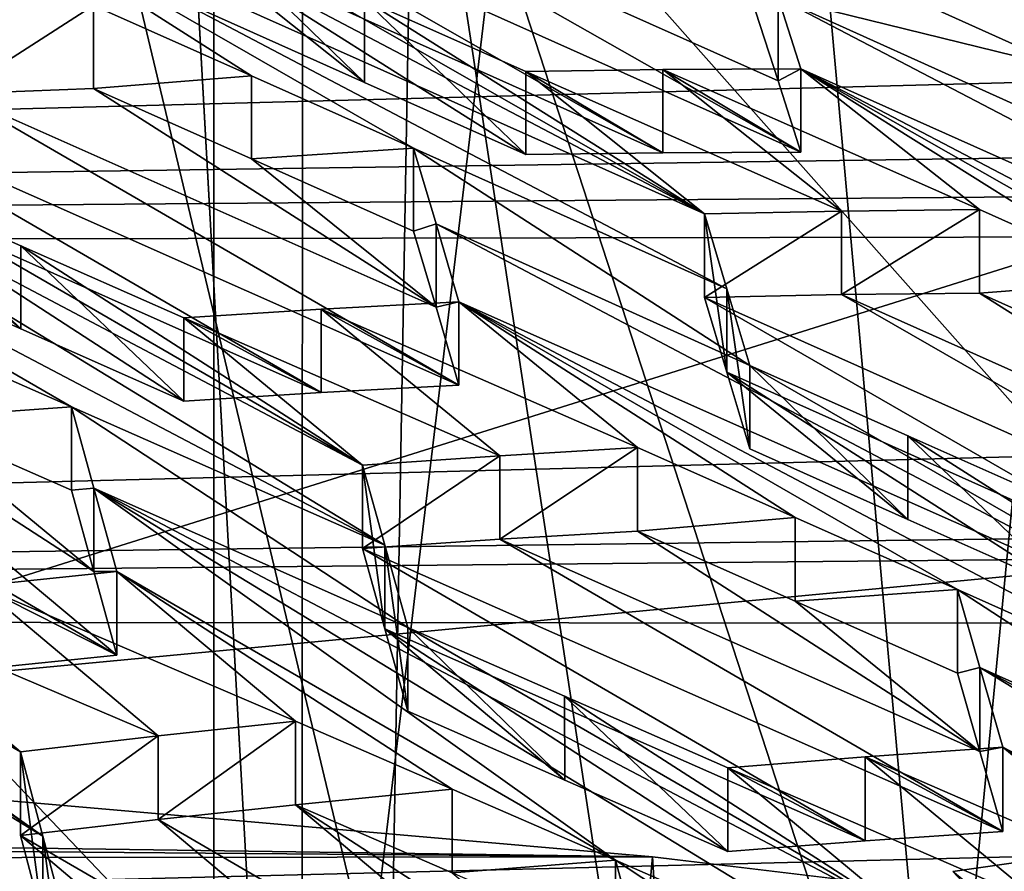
# Model space of a CAD drawing. Header units: metres. Extents: x -24 to 24, y -69 to 184.
# Tile 551 of 656: x 3.943 to 4.681, y 127.596 to 128.234. Entities that reach past the tile are written whole.
import ezdxf

# ---------------------------------------------------------------- set-up
doc = ezdxf.new("R2010")
doc.units = ezdxf.units.M
for name, color, linetype in [('1038', 7, 'CONTINUOUS'), ('1044', 7, 'CONTINUOUS'), ('1380', 7, 'CONTINUOUS'), ('1522', 7, 'CONTINUOUS'), ('1697', 7, 'CONTINUOUS'), ('1868', 7, 'CONTINUOUS'), ('1883', 7, 'CONTINUOUS'), ('1905', 7, 'CONTINUOUS'), ('2136', 7, 'CONTINUOUS'), ('2137', 7, 'CONTINUOUS'), ('2181', 7, 'CONTINUOUS'), ('2276', 7, 'CONTINUOUS'), ('2818', 7, 'CONTINUOUS'), ('3044', 7, 'CONTINUOUS'), ('3103', 7, 'CONTINUOUS'), ('3143', 7, 'CONTINUOUS'), ('3159', 7, 'CONTINUOUS'), ('3171', 7, 'CONTINUOUS'), ('3261', 7, 'CONTINUOUS'), ('3279', 7, 'CONTINUOUS'), ('3282', 7, 'CONTINUOUS'), ('3485', 7, 'CONTINUOUS'), ('3518', 7, 'CONTINUOUS'), ('3550', 7, 'CONTINUOUS'), ('3553', 7, 'CONTINUOUS'), ('3561', 7, 'CONTINUOUS'), ('367', 7, 'CONTINUOUS'), ('369', 7, 'CONTINUOUS'), ('373', 7, 'CONTINUOUS'), ('3737', 7, 'CONTINUOUS'), ('3745', 7, 'CONTINUOUS'), ('383', 7, 'CONTINUOUS'), ('3846', 7, 'CONTINUOUS'), ('3904', 7, 'CONTINUOUS'), ('420', 2, 'CONTINUOUS'), ('421', 2, 'CONTINUOUS'), ('424', 3, 'CONTINUOUS'), ('434', 7, 'CONTINUOUS'), ('474', 7, 'CONTINUOUS'), ('554', 2, 'CONTINUOUS'), ('563', 2, 'CONTINUOUS'), ('767', 7, 'CONTINUOUS'), ('844', 7, 'CONTINUOUS'), ('887', 7, 'CONTINUOUS'), ('911', 7, 'CONTINUOUS'), ('970', 7, 'CONTINUOUS'), ('996', 7, 'CONTINUOUS')]:
    doc.layers.add(name, color=color, linetype=linetype)

msp = doc.modelspace()

# ---------------------------------------------------------------- linework, layer by layer
at = {"layer": '1038'}
for points in [[(4.303018, 127.844631, 218.981871), (4.406113, 127.850712, 219.06214), (4.662978, 127.68561, 218.871071)], [(4.406113, 127.850712, 219.06214), (4.524375, 127.798216, 219.025493), (4.662978, 127.68561, 218.871071)], [(4.303018, 127.844631, 218.981871), (4.680056, 127.62565, 218.752843), (4.199994, 127.837635, 218.901904)], [(4.680056, 127.62565, 218.752843), (4.303018, 127.844631, 218.981871), (4.662978, 127.68561, 218.871071)], [(4.680056, 127.62565, 218.752843), (4.576984, 127.618472, 218.672886), (4.199994, 127.837635, 218.901904)], [(4.199994, 127.837635, 218.901904), (4.576984, 127.618472, 218.672886), (4.216788, 127.777542, 218.785946)], [(4.524375, 127.798216, 219.025493), (4.646144, 127.744141, 218.987765), (4.662978, 127.68561, 218.871071)], [(4.233906, 127.715722, 218.667899), (4.216788, 127.777542, 218.785946), (4.351583, 127.664129, 218.631261)], [(4.216788, 127.777542, 218.785946), (4.473937, 127.610432, 218.59318), (4.351583, 127.664129, 218.631261)], [(4.576984, 127.618472, 218.672886), (4.473937, 127.610432, 218.59318), (4.216788, 127.777542, 218.785946)]]:
    msp.add_3dface(points, dxfattribs=at)
at = {"layer": '1044'}
for points in [[(4.524395, 127.860977, 219.008668), (4.406113, 127.850712, 219.06214), (4.406113, 127.913386, 219.045347)], [(4.524375, 127.798216, 219.025493), (4.406113, 127.850712, 219.06214), (4.524395, 127.860977, 219.008668)], [(4.646144, 127.807008, 218.970919), (4.524375, 127.798216, 219.025493), (4.524395, 127.860977, 219.008668)], [(4.646144, 127.744141, 218.987765), (4.524375, 127.798216, 219.025493), (4.646144, 127.807008, 218.970919)]]:
    msp.add_3dface(points, dxfattribs=at)
at = {"layer": '1380'}
msp.add_3dface([(4.642662, 127.5955, 211.884918), (5.695939, 127.74577, 212.445733), (5.695871, 126.731537, 212.717451)], dxfattribs=at)
at = {"layer": '1522'}
for points in [[(4.936454, 127.811384, 219.343911), (4.456392, 128.025985, 219.492271), (4.559202, 128.02802, 219.573398)], [(4.833223, 127.808757, 219.262608), (4.456392, 128.025985, 219.492271), (4.936454, 127.811384, 219.343911)], [(4.47325, 127.969846, 219.37475), (4.456392, 128.025985, 219.492271), (4.833223, 127.808757, 219.262608)], [(4.662511, 128.029232, 219.655141), (4.919429, 127.867156, 219.462844), (4.559202, 128.02802, 219.573398)], [(4.919429, 127.867156, 219.462844), (4.936454, 127.811384, 219.343911), (4.559202, 128.02802, 219.573398)], [(4.782111, 127.975693, 219.6182), (4.919429, 127.867156, 219.462844), (4.662511, 128.029232, 219.655141)], [(4.490304, 127.912345, 219.256049), (4.47325, 127.969846, 219.37475), (4.608945, 127.859462, 219.219343)], [(4.730335, 127.805342, 219.181789), (4.47325, 127.969846, 219.37475), (4.833223, 127.808757, 219.262608)], [(4.608945, 127.859462, 219.219343), (4.47325, 127.969846, 219.37475), (4.730335, 127.805342, 219.181789)]]:
    msp.add_3dface(points, dxfattribs=at)
at = {"layer": '1697'}
for points in [[(4.646144, 127.744141, 218.987765), (4.646144, 127.807008, 218.970919), (4.662978, 127.748539, 218.854209)], [(4.662978, 127.68561, 218.871071), (4.646144, 127.744141, 218.987765), (4.662978, 127.748539, 218.854209)], [(4.680056, 127.688641, 218.735964), (4.662978, 127.68561, 218.871071), (4.662978, 127.748539, 218.854209)], [(4.680056, 127.688641, 218.735964), (4.680056, 127.62565, 218.752843), (4.662978, 127.68561, 218.871071)]]:
    msp.add_3dface(points, dxfattribs=at)
at = {"layer": '1868'}
for points in [[(3.741845, 127.986606, 218.93519), (4.015788, 127.757717, 218.626918), (3.638828, 127.976958, 218.855939)], [(3.741845, 127.986606, 218.93519), (3.859247, 127.935179, 218.898625), (3.998651, 127.820491, 218.744855)], [(4.015788, 127.757717, 218.626918), (3.741845, 127.986606, 218.93519), (3.998651, 127.820491, 218.744855)], [(4.015788, 127.757717, 218.626918), (3.912772, 127.74714, 218.547917), (3.638828, 127.976958, 218.855939)], [(3.859247, 127.935179, 218.898625), (3.981876, 127.881399, 218.860449), (3.998651, 127.820491, 218.744855)]]:
    msp.add_3dface(points, dxfattribs=at)
at = {"layer": '1883'}
for points in [[(3.981876, 127.943884, 218.843706), (3.859247, 127.935179, 218.898625), (3.859277, 127.997553, 218.881899)], [(3.981876, 127.881399, 218.860449), (3.859247, 127.935179, 218.898625), (3.981876, 127.943884, 218.843706)]]:
    msp.add_3dface(points, dxfattribs=at)
at = {"layer": '1905'}
for points in [[(-3.192928, 127.713301, 233.76811), (4.417489, 127.606514, 233.369576), (0.60762, 127.637873, 233.486607)], [(3.192927, 127.713301, 233.768111), (4.417489, 127.606514, 233.369576), (-3.192928, 127.713301, 233.76811)], [(0.60762, 127.637873, 233.486607), (4.417489, 127.606514, 233.369576), (1.815886, 127.603866, 233.359691)], [(4.417489, 127.606514, 233.369576), (5.590402, 127.46607, 232.845431), (1.815886, 127.603866, 233.359691)], [(1.815886, 127.603866, 233.359691), (5.590402, 127.46607, 232.845431), (3.003084, 127.536231, 233.107275)]]:
    msp.add_3dface(points, dxfattribs=at)
at = {"layer": '2136'}
for points in [[(4.149716, 127.645507, 218.47629), (4.149716, 127.708289, 218.459467), (4.267151, 127.657295, 218.422772)], [(4.149716, 127.645507, 218.47629), (4.267151, 127.657295, 218.422772), (4.267125, 127.594432, 218.439627)], [(4.267151, 127.657295, 218.422772), (4.389746, 127.60399, 218.384483), (4.267125, 127.594432, 218.439627)], [(4.267125, 127.594432, 218.439627), (4.389746, 127.60399, 218.384483), (4.389746, 127.541019, 218.401356)]]:
    msp.add_3dface(points, dxfattribs=at)
at = {"layer": '2137'}
for points in [[(4.199994, 127.837635, 218.901904), (4.216788, 127.777542, 218.785946), (4.199994, 127.900242, 218.885129)], [(4.199994, 127.900242, 218.885129), (4.216788, 127.777542, 218.785946), (4.216788, 127.840214, 218.769153)], [(4.216788, 127.840214, 218.769153), (4.233906, 127.715722, 218.667899), (4.233906, 127.778462, 218.651088)], [(4.216788, 127.777542, 218.785946), (4.233906, 127.715722, 218.667899), (4.216788, 127.840214, 218.769153)]]:
    msp.add_3dface(points, dxfattribs=at)
at = {"layer": '2181'}
for points in [[(3.895067, 128.178525, 219.442638), (4.272186, 127.960171, 219.213506), (3.792124, 128.173427, 219.362227)], [(3.998243, 128.182628, 219.523501), (4.255118, 128.018584, 219.332069), (3.895067, 128.178525, 219.442638)], [(4.255118, 128.018584, 219.332069), (4.272186, 127.960171, 219.213506), (3.895067, 128.178525, 219.442638)], [(4.116853, 128.129712, 219.486817), (4.255118, 128.018584, 219.332069), (3.998243, 128.182628, 219.523501)], [(3.792124, 128.173427, 219.362227), (4.169062, 127.954688, 219.133054), (3.808922, 128.114743, 219.24586)], [(4.272186, 127.960171, 219.213506), (4.169062, 127.954688, 219.133054), (3.792124, 128.173427, 219.362227)], [(4.238274, 128.075532, 219.449266), (4.255118, 128.018584, 219.332069), (4.116853, 128.129712, 219.486817)], [(3.943803, 128.002273, 219.090914), (3.826036, 128.054255, 219.127487), (3.808922, 128.114743, 219.24586)], [(4.169062, 127.954688, 219.133054), (4.066067, 127.948266, 219.052955), (3.808922, 128.114743, 219.24586)], [(4.066067, 127.948266, 219.052955), (3.943803, 128.002273, 219.090914), (3.808922, 128.114743, 219.24586)]]:
    msp.add_3dface(points, dxfattribs=at)
at = {"layer": '2276'}
for points in [[(4.116872, 128.192009, 219.470117), (3.998243, 128.182628, 219.523501), (3.998243, 128.244836, 219.506833)], [(4.116853, 128.129712, 219.486817), (3.998243, 128.182628, 219.523501), (4.116872, 128.192009, 219.470117)], [(4.238274, 128.137936, 219.432545), (4.116853, 128.129712, 219.486817), (4.116872, 128.192009, 219.470117)], [(4.238274, 128.075532, 219.449266), (4.116853, 128.129712, 219.486817), (4.238274, 128.137936, 219.432545)]]:
    msp.add_3dface(points, dxfattribs=at)
at = {"layer": '2818'}
for points in [[(4.406113, 127.850712, 219.06214), (4.303018, 127.844631, 218.981871), (4.406113, 127.913386, 219.045347)], [(4.406113, 127.913386, 219.045347), (4.303018, 127.844631, 218.981871), (4.303018, 127.90727, 218.965087)], [(4.199994, 127.837635, 218.901904), (4.199994, 127.900242, 218.885129), (4.303018, 127.90727, 218.965087)], [(4.303018, 127.844631, 218.981871), (4.199994, 127.837635, 218.901904), (4.303018, 127.90727, 218.965087)]]:
    msp.add_3dface(points, dxfattribs=at)
at = {"layer": '3044'}
for points in [[(3.943596, 127.685323, 218.301881), (3.943596, 127.622584, 218.318692), (3.960329, 127.559199, 218.204091)], [(3.96033, 127.62201, 218.18726), (3.943596, 127.685323, 218.301881), (3.960329, 127.559199, 218.204091)], [(3.977508, 127.493703, 218.086554), (3.96033, 127.62201, 218.18726), (3.960329, 127.559199, 218.204091)], [(3.977508, 127.493703, 218.086554), (3.977508, 127.556591, 218.069703), (3.96033, 127.62201, 218.18726)]]:
    msp.add_3dface(points, dxfattribs=at)
at = {"layer": '3103'}
for points in [[(3.981876, 127.881399, 218.860449), (3.981876, 127.943884, 218.843706), (3.998651, 127.883042, 218.728094)], [(3.998651, 127.820491, 218.744855), (3.981876, 127.881399, 218.860449), (3.998651, 127.883042, 218.728094)], [(4.015788, 127.820338, 218.610139), (3.998651, 127.820491, 218.744855), (3.998651, 127.883042, 218.728094)], [(4.015788, 127.820338, 218.610139), (4.015788, 127.757717, 218.626918), (3.998651, 127.820491, 218.744855)]]:
    msp.add_3dface(points, dxfattribs=at)
at = {"layer": '3143'}
for points in [[(3.826036, 128.054255, 219.127487), (3.943803, 128.002273, 219.090914), (3.826036, 128.116514, 219.110805)], [(3.826036, 128.116514, 219.110805), (3.943803, 128.002273, 219.090914), (3.943775, 128.064638, 219.074215)], [(3.943775, 128.064638, 219.074215), (4.066067, 127.948266, 219.052955), (4.066067, 128.010716, 219.036222)], [(3.943803, 128.002273, 219.090914), (4.066067, 127.948266, 219.052955), (3.943775, 128.064638, 219.074215)]]:
    msp.add_3dface(points, dxfattribs=at)
at = {"layer": '3159'}
for points in [[(4.456392, 128.088525, 219.475514), (3.864316, 128.352608, 219.65865), (3.847267, 128.408876, 219.777639)], [(4.082434, 128.302553, 219.701791), (4.456392, 128.088525, 219.475514), (3.847267, 128.408876, 219.777639)], [(3.864316, 128.352608, 219.65865), (4.116872, 128.192009, 219.470117), (3.998243, 128.244836, 219.506833)], [(3.864316, 128.352608, 219.65865), (4.238274, 128.137936, 219.432545), (4.116872, 128.192009, 219.470117)], [(3.864316, 128.352608, 219.65865), (4.47325, 128.032441, 219.357977), (4.238274, 128.137936, 219.432545)], [(4.456392, 128.088525, 219.475514), (4.47325, 128.032441, 219.357977), (3.864316, 128.352608, 219.65865)], [(4.456392, 128.088525, 219.475514), (4.082434, 128.302553, 219.701791), (4.201594, 128.249348, 219.664948)], [(4.494672, 128.302979, 220.029157), (4.729703, 128.197147, 219.954246), (4.511578, 128.25067, 219.910233)], [(4.494672, 128.302979, 220.029157), (4.71279, 128.248734, 220.073421), (4.729703, 128.197147, 219.954246)], [(4.456392, 128.088525, 219.475514), (4.201594, 128.249348, 219.664948), (4.322465, 128.195376, 219.627578)], [(5.12066, 127.932598, 219.607832), (4.528584, 128.197205, 219.790828), (4.511578, 128.25067, 219.910233)], [(4.746702, 128.144468, 219.834687), (5.12066, 127.932598, 219.607832), (4.511578, 128.25067, 219.910233)], [(4.729703, 128.197147, 219.954246), (4.746702, 128.144468, 219.834687), (4.511578, 128.25067, 219.910233)], [(4.199994, 127.900242, 218.885129), (3.590782, 128.221779, 219.187623), (3.826036, 128.116514, 219.110805)], [(3.590782, 128.221779, 219.187623), (4.199994, 127.900242, 218.885129), (4.216788, 127.840214, 218.769153)], [(3.607918, 128.160274, 219.069351), (3.590782, 128.221779, 219.187623), (4.216788, 127.840214, 218.769153)], [(4.559203, 128.090604, 219.556629), (4.322465, 128.195376, 219.627578), (4.425204, 128.196709, 219.708837)], [(4.456392, 128.088525, 219.475514), (4.322465, 128.195376, 219.627578), (4.559203, 128.090604, 219.556629)], [(4.528584, 128.197205, 219.790828), (4.662511, 128.091862, 219.63836), (4.425204, 128.196709, 219.708837)], [(4.662511, 128.091862, 219.63836), (4.559203, 128.090604, 219.556629), (4.425204, 128.196709, 219.708837)], [(5.137555, 127.878719, 219.489409), (4.902542, 127.984607, 219.564167), (4.528584, 128.197205, 219.790828)], [(5.12066, 127.932598, 219.607832), (5.137555, 127.878719, 219.489409), (4.528584, 128.197205, 219.790828)], [(4.782111, 128.038421, 219.601392), (4.662511, 128.091862, 219.63836), (4.528584, 128.197205, 219.790828)], [(4.902542, 127.984607, 219.564167), (4.782111, 128.038421, 219.601392), (4.528584, 128.197205, 219.790828)], [(4.12898, 126.964445, 217.037235), (3.469081, 127.477227, 217.687076), (2.65334, 128.172275, 218.601434)], [(3.72111, 127.312, 217.494406), (4.12898, 126.964445, 217.037235), (2.65334, 128.172275, 218.601434)], [(3.981876, 127.943884, 218.843706), (3.607918, 128.160274, 219.069351), (4.216788, 127.840214, 218.769153)], [(3.607918, 128.160274, 219.069351), (3.981876, 127.943884, 218.843706), (3.859277, 127.997553, 218.881899)], [(4.238274, 128.137936, 219.432545), (4.490304, 127.974997, 219.239262), (4.255118, 128.081044, 219.315332)], [(4.47325, 128.032441, 219.357977), (4.490304, 127.974997, 219.239262), (4.238274, 128.137936, 219.432545)], [(4.199994, 127.900242, 218.885129), (3.826036, 128.116514, 219.110805), (3.943775, 128.064638, 219.074215)], [(4.255118, 128.081044, 219.315332), (4.864262, 127.759726, 219.013317), (4.272186, 128.022691, 219.196753)], [(4.490304, 127.974997, 219.239262), (4.864262, 127.759726, 219.013317), (4.255118, 128.081044, 219.315332)], [(3.3343, 128.003822, 218.605851), (3.317608, 128.067207, 218.720124), (3.96033, 127.62201, 218.18726)], [(3.317608, 128.067207, 218.720124), (3.569638, 127.901131, 218.527681), (3.96033, 127.62201, 218.18726)], [(4.199994, 127.900242, 218.885129), (3.943775, 128.064638, 219.074215), (4.066067, 128.010716, 219.036222)], [(4.303018, 127.90727, 218.965087), (4.066067, 128.010716, 219.036222), (4.169062, 128.017172, 219.116311)], [(4.272186, 128.022691, 219.196753), (4.406113, 127.913386, 219.045347), (4.169062, 128.017172, 219.116311)], [(4.406113, 127.913386, 219.045347), (4.303018, 127.90727, 218.965087), (4.169062, 128.017172, 219.116311)], [(4.864262, 127.759726, 219.013317), (4.881109, 127.701994, 218.89631), (4.272186, 128.022691, 219.196753)], [(4.524395, 127.860977, 219.008668), (4.406113, 127.913386, 219.045347), (4.272186, 128.022691, 219.196753)], [(4.881109, 127.701994, 218.89631), (4.646144, 127.807008, 218.970919), (4.272186, 128.022691, 219.196753)], [(4.646144, 127.807008, 218.970919), (4.524395, 127.860977, 219.008668), (4.272186, 128.022691, 219.196753)], [(4.303018, 127.90727, 218.965087), (4.199994, 127.900242, 218.885129), (4.066067, 128.010716, 219.036222)], [(3.977508, 127.556591, 218.069703), (3.3343, 128.003822, 218.605851), (3.96033, 127.62201, 218.18726)], [(3.977508, 127.556591, 218.069703), (3.725478, 127.722665, 218.262146), (3.3343, 128.003822, 218.605851)], [(4.864262, 127.759726, 219.013317), (4.490304, 127.974997, 219.239262), (4.608928, 127.922218, 219.202535)], [(3.981876, 127.943884, 218.843706), (4.233906, 127.778462, 218.651088), (3.998651, 127.883042, 218.728094)], [(3.981876, 127.943884, 218.843706), (4.216788, 127.840214, 218.769153), (4.233906, 127.778462, 218.651088)], [(4.730335, 127.868189, 219.164949), (4.864262, 127.759726, 219.013317), (4.608928, 127.922218, 219.202535)], [(3.569638, 127.901131, 218.527681), (3.943596, 127.685323, 218.301881), (3.96033, 127.62201, 218.18726)], [(3.943596, 127.685323, 218.301881), (3.569638, 127.901131, 218.527681), (3.686553, 127.851019, 218.490973)], [(3.998651, 127.883042, 218.728094), (4.233906, 127.778462, 218.651088), (4.607864, 127.562064, 218.425445)], [(4.389746, 127.60399, 218.384483), (3.998651, 127.883042, 218.728094), (4.624659, 127.500967, 218.309746)], [(4.389746, 127.60399, 218.384483), (4.015788, 127.820338, 218.610139), (3.998651, 127.883042, 218.728094)], [(3.998651, 127.883042, 218.728094), (4.607864, 127.562064, 218.425445), (4.624659, 127.500967, 218.309746)], [(3.809669, 127.798134, 218.452348), (3.943596, 127.685323, 218.301881), (3.686553, 127.851019, 218.490973)], [(4.149716, 127.708289, 218.459467), (3.912773, 127.809738, 218.531144), (4.015788, 127.820338, 218.610139)], [(4.015788, 127.820338, 218.610139), (4.389746, 127.60399, 218.384483), (4.267151, 127.657295, 218.422772)], [(4.149716, 127.708289, 218.459467), (4.015788, 127.820338, 218.610139), (4.267151, 127.657295, 218.422772)], [(4.046704, 127.697289, 218.380583), (3.809669, 127.798134, 218.452348), (3.912773, 127.809738, 218.531144)], [(4.149716, 127.708289, 218.459467), (4.046704, 127.697289, 218.380583), (3.912773, 127.809738, 218.531144)], [(4.646144, 127.807008, 218.970919), (4.898174, 127.642928, 218.777942), (4.662978, 127.748539, 218.854209)], [(4.646144, 127.807008, 218.970919), (4.881109, 127.701994, 218.89631), (4.898174, 127.642928, 218.777942)], [(4.046704, 127.697289, 218.380583), (3.943596, 127.685323, 218.301881), (3.809669, 127.798134, 218.452348)], [(4.607864, 127.562064, 218.425445), (4.233906, 127.778462, 218.651088), (4.351558, 127.726973, 218.614432)], [(4.662978, 127.748539, 218.854209), (5.272132, 127.426994, 218.552175), (5.288973, 127.367978, 218.435558)], [(4.662978, 127.748539, 218.854209), (4.898174, 127.642928, 218.777942), (5.272132, 127.426994, 218.552175)], [(4.680056, 127.688641, 218.735964), (4.662978, 127.748539, 218.854209), (5.288973, 127.367978, 218.435558)], [(3.742191, 127.658596, 218.147891), (3.725478, 127.722665, 218.262146), (4.368215, 127.277195, 217.729238)], [(3.725478, 127.722665, 218.262146), (3.977508, 127.556591, 218.069703), (4.368215, 127.277195, 217.729238)], [(4.473937, 127.673362, 218.576318), (4.607864, 127.562064, 218.425445), (4.351558, 127.726973, 218.614432)], [(4.576984, 127.681432, 218.656016), (4.680056, 127.688641, 218.735964), (4.813984, 127.578278, 218.584841)], [(4.680056, 127.688641, 218.735964), (4.9321, 127.526228, 218.548137), (4.813984, 127.578278, 218.584841)], [(5.054015, 127.472471, 218.510261), (4.680056, 127.688641, 218.735964), (5.288973, 127.367978, 218.435558)], [(4.680056, 127.688641, 218.735964), (5.054015, 127.472471, 218.510261), (4.9321, 127.526228, 218.548137)], [(4.473937, 127.673362, 218.576318), (4.576984, 127.681432, 218.656016), (4.710927, 127.57059, 218.505033)], [(4.576984, 127.681432, 218.656016), (4.813984, 127.578278, 218.584841), (4.710927, 127.57059, 218.505033)], [(4.607864, 127.562064, 218.425445), (4.473937, 127.673362, 218.576318), (4.710927, 127.57059, 218.505033)], [(4.385378, 127.211328, 217.611918), (3.742191, 127.658596, 218.147891), (4.368215, 127.277195, 217.729238)], [(3.75939, 127.592261, 218.030416), (3.742191, 127.658596, 218.147891), (4.010777, 127.429143, 217.843059)], [(3.742191, 127.658596, 218.147891), (4.133349, 127.377357, 217.804374), (4.010777, 127.429143, 217.843059)], [(4.133349, 127.377357, 217.804374), (3.742191, 127.658596, 218.147891), (4.385378, 127.211328, 217.611918)], [(4.389746, 127.60399, 218.384483), (4.641776, 127.438229, 218.191955), (4.406526, 127.542166, 218.2691)], [(4.641776, 127.438229, 218.191955), (4.389746, 127.60399, 218.384483), (4.624659, 127.500967, 218.309746)]]:
    msp.add_3dface(points, dxfattribs=at)
at = {"layer": '3171'}
msp.add_3dface([(4.389746, 127.541019, 218.401356), (4.389746, 127.60399, 218.384483), (4.406526, 127.542166, 218.2691)], dxfattribs=at)
at = {"layer": '3261'}
for points in [[(4.490304, 127.974997, 219.239262), (4.490304, 127.912345, 219.256049), (4.608945, 127.859462, 219.219343)], [(4.490304, 127.974997, 219.239262), (4.608945, 127.859462, 219.219343), (4.608928, 127.922218, 219.202535)], [(4.730335, 127.805342, 219.181789), (4.730335, 127.868189, 219.164949), (4.608928, 127.922218, 219.202535)], [(4.608945, 127.859462, 219.219343), (4.730335, 127.805342, 219.181789), (4.608928, 127.922218, 219.202535)]]:
    msp.add_3dface(points, dxfattribs=at)
at = {"layer": '3279'}
for points in [[(4.322465, 128.195376, 219.627578), (4.425204, 128.134271, 219.725566), (4.425204, 128.196709, 219.708837)], [(4.322465, 128.132984, 219.644296), (4.425204, 128.134271, 219.725566), (4.322465, 128.195376, 219.627578)], [(4.528584, 128.134719, 219.807571), (4.528584, 128.197205, 219.790828), (4.425204, 128.196709, 219.708837)], [(4.425204, 128.134271, 219.725566), (4.528584, 128.134719, 219.807571), (4.425204, 128.196709, 219.708837)]]:
    msp.add_3dface(points, dxfattribs=at)
at = {"layer": '3282'}
for points in [[(4.046704, 127.63453, 218.397399), (4.149716, 127.645507, 218.47629), (4.423658, 127.415474, 218.168324)], [(4.149716, 127.645507, 218.47629), (4.267125, 127.594432, 218.439627), (4.406526, 127.479127, 218.285992)], [(4.423658, 127.415474, 218.168324), (4.149716, 127.645507, 218.47629), (4.406526, 127.479127, 218.285992)], [(3.943596, 127.622584, 218.318692), (4.046704, 127.63453, 218.397399), (4.320644, 127.40377, 218.089626)], [(4.046704, 127.63453, 218.397399), (4.423658, 127.415474, 218.168324), (4.320644, 127.40377, 218.089626)], [(3.943596, 127.622584, 218.318692), (4.217539, 127.391163, 218.011098), (3.960329, 127.559199, 218.204091)], [(4.217539, 127.391163, 218.011098), (3.943596, 127.622584, 218.318692), (4.320644, 127.40377, 218.089626)]]:
    msp.add_3dface(points, dxfattribs=at)
at = {"layer": '3485'}
for points in [[(4.417489, 127.606514, 233.369576), (3.192927, 127.713301, 233.768111), (3.734775, 120.121235, 235.632219)], [(4.417489, 127.606514, 233.369576), (3.734775, 120.121235, 235.632219), (4.914055, 120.002389, 235.188682)], [(5.590402, 127.46607, 232.845431), (4.417489, 127.606514, 233.369576), (4.914055, 120.002389, 235.188682)]]:
    msp.add_3dface(points, dxfattribs=at)
at = {"layer": '3518'}
for points in [[(4.238274, 128.075532, 219.449266), (4.238274, 128.137936, 219.432545), (4.255118, 128.081044, 219.315332)], [(4.255118, 128.018584, 219.332069), (4.238274, 128.075532, 219.449266), (4.255118, 128.081044, 219.315332)], [(4.255118, 128.018584, 219.332069), (4.255118, 128.081044, 219.315332), (4.272186, 128.022691, 219.196753)], [(4.272186, 127.960171, 219.213506), (4.255118, 128.018584, 219.332069), (4.272186, 128.022691, 219.196753)]]:
    msp.add_3dface(points, dxfattribs=at)
at = {"layer": '3550'}
for points in [[(4.233906, 127.778462, 218.651088), (4.351583, 127.664129, 218.631261), (4.351558, 127.726973, 218.614432)], [(4.233906, 127.715722, 218.667899), (4.351583, 127.664129, 218.631261), (4.233906, 127.778462, 218.651088)], [(4.473937, 127.610432, 218.59318), (4.473937, 127.673362, 218.576318), (4.351558, 127.726973, 218.614432)], [(4.351583, 127.664129, 218.631261), (4.473937, 127.610432, 218.59318), (4.351558, 127.726973, 218.614432)]]:
    msp.add_3dface(points, dxfattribs=at)
at = {"layer": '3553'}
for points in [[(4.511578, 128.188233, 219.926964), (4.494672, 128.240587, 220.045875), (4.511578, 128.25067, 219.910233)], [(4.528584, 128.197205, 219.790828), (4.511578, 128.188233, 219.926964), (4.511578, 128.25067, 219.910233)], [(4.528584, 128.134719, 219.807571), (4.511578, 128.188233, 219.926964), (4.528584, 128.197205, 219.790828)]]:
    msp.add_3dface(points, dxfattribs=at)
at = {"layer": '3561'}
for points in [[(3.998243, 128.182628, 219.523501), (3.895067, 128.178525, 219.442638), (3.998243, 128.244836, 219.506833)], [(3.998243, 128.244836, 219.506833), (3.895067, 128.178525, 219.442638), (3.895068, 128.240695, 219.42598)]]:
    msp.add_3dface(points, dxfattribs=at)
at = {"layer": '367'}
for points in [[(3.255157, 145.2, -24.030532), (5.396133, 145.2, -23.642002), (3.257662, 53.355876, -24.030192)], [(5.396133, 145.2, -23.642002), (3.255157, -68.3, -24.030532), (3.445987, 52.023566, -24.00391)], [(5.396133, -68.3, -23.642002), (3.255157, -68.3, -24.030532), (5.396133, 145.2, -23.642002)], [(3.257662, 53.355876, -24.030192), (5.396133, 145.2, -23.642002), (3.38266, 52.923841, -24.012916)], [(3.38266, 52.923841, -24.012916), (5.396133, 145.2, -23.642002), (3.445989, 52.476403, -24.003909)], [(3.445989, 52.476403, -24.003909), (5.396133, 145.2, -23.642002), (3.445987, 52.023566, -24.00391)]]:
    msp.add_3dface(points, dxfattribs=at)
at = {"layer": '369'}
for points in [[(4.959008, 125.287839, 23.737539), (3.255157, 145.2, 24.030532), (2.988875, 125.286919, 24.065102)], [(5.396133, 145.2, 23.642002), (3.255157, 145.2, 24.030532), (4.959008, 125.287839, 23.737539)]]:
    msp.add_3dface(points, dxfattribs=at)
at = {"layer": '373'}
for points in [[(6.468189, 146.382367, 240.147825), (0.425551, 117.362268, 33.359767), (0, 146.423799, 240.142002)], [(0.998602, 117.359051, 33.34274), (0.425551, 117.362268, 33.359767), (6.468189, 146.382367, 240.147825)], [(1.280676, 117.356515, 33.329314), (0.998602, 117.359051, 33.34274), (6.468189, 146.382367, 240.147825)], [(2.134459, 117.345, 33.268336), (1.280676, 117.356515, 33.329314), (6.468189, 146.382367, 240.147825)], [(2.982663, 117.327808, 33.17719), (2.134459, 117.345, 33.268336), (6.468189, 146.382367, 240.147825)], [(3.670868, 117.309653, 33.080915), (2.982663, 117.327808, 33.17719), (6.468189, 146.382367, 240.147825)], [(4.3582, 117.287684, 32.964252), (3.670868, 117.309653, 33.080915), (6.468189, 146.382367, 240.147825)], [(5.043633, 117.261925, 32.827272), (4.3582, 117.287684, 32.964252), (6.468189, 146.382367, 240.147825)]]:
    msp.add_3dface(points, dxfattribs=at)
at = {"layer": '3737'}
for points in [[(4.066067, 128.010716, 219.036222), (4.169062, 127.954688, 219.133054), (4.169062, 128.017172, 219.116311)], [(4.272186, 127.960171, 219.213506), (4.272186, 128.022691, 219.196753), (4.169062, 128.017172, 219.116311)], [(4.169062, 127.954688, 219.133054), (4.272186, 127.960171, 219.213506), (4.169062, 128.017172, 219.116311)], [(4.066067, 127.948266, 219.052955), (4.169062, 127.954688, 219.133054), (4.066067, 128.010716, 219.036222)]]:
    msp.add_3dface(points, dxfattribs=at)
at = {"layer": '3745'}
for points in [[(4.15488, 127.435784, 232.732403), (4.154883, 128.546599, 232.434761), (3.00307, 128.647047, 232.809637)], [(3.003084, 127.536231, 233.107275), (4.15488, 127.435784, 232.732403), (3.00307, 128.647047, 232.809637)], [(4.15488, 127.435784, 232.732403), (5.257824, 127.303715, 232.239514), (4.154883, 128.546599, 232.434761)], [(5.257824, 127.303715, 232.239514), (5.25783, 128.414529, 231.941869), (4.154883, 128.546599, 232.434761)]]:
    msp.add_3dface(points, dxfattribs=at)
at = {"layer": '383'}
for points in [[(3.581844, 128.482103, 241.699624), (3.626778, 127.716915, 241.135746), (7.135442, 128.818635, 241.642069)], [(7.135442, 128.818635, 241.642069), (3.626778, 127.716915, 241.135746), (7.225127, 128.056837, 241.074332)], [(3.626778, 127.716915, 241.135746), (3.666182, 127.023898, 240.484851), (7.225127, 128.056837, 241.074332)], [(7.225127, 128.056837, 241.074332), (3.666182, 127.023898, 240.484851), (7.303699, 127.367279, 240.419319)]]:
    msp.add_3dface(points, dxfattribs=at)
at = {"layer": '3846'}
for points in [[(4.662511, 128.029232, 219.655141), (4.662511, 128.091862, 219.63836), (4.782111, 128.038421, 219.601392)], [(4.782111, 127.975693, 219.6182), (4.662511, 128.029232, 219.655141), (4.782111, 128.038421, 219.601392)]]:
    msp.add_3dface(points, dxfattribs=at)
at = {"layer": '3904'}
for points in [[(4.456392, 128.025985, 219.492271), (4.456392, 128.088525, 219.475514), (4.559203, 128.090604, 219.556629)], [(4.559202, 128.02802, 219.573398), (4.456392, 128.025985, 219.492271), (4.559203, 128.090604, 219.556629)], [(4.559202, 128.02802, 219.573398), (4.559203, 128.090604, 219.556629), (4.662511, 128.091862, 219.63836)], [(4.662511, 128.029232, 219.655141), (4.559202, 128.02802, 219.573398), (4.662511, 128.091862, 219.63836)]]:
    msp.add_3dface(points, dxfattribs=at)
at = {"layer": '420'}
msp.add_3dface([(4.642662, 127.5955, 211.884918), (4.828665, 127.396446, 211.142036), (5.695939, 127.74577, 212.445733)], dxfattribs=at)
at = {"layer": '421'}
for points in [[(4.940353, 124.444049, 234.3435), (3.747206, 124.473854, 234.804689), (3.911424, 128.755679, 233.601428)], [(4.940353, 124.444049, 234.3435), (3.911424, 128.755679, 233.601428), (5.143582, 128.628616, 233.127224)]]:
    msp.add_3dface(points, dxfattribs=at)
at = {"layer": '424'}
for points in [[(4.949928, 128.639447, 215.78098), (4.238975, 128.49642, 215.247194), (4.918526, 126.410718, 216.349766)], [(4.238975, 128.49642, 215.247194), (3.466917, 128.376475, 214.799556), (4.200069, 126.267937, 215.816902)], [(4.567607, 126.336513, 216.07283), (4.238975, 128.49642, 215.247194), (4.200069, 126.267937, 215.816902)], [(4.918526, 126.410718, 216.349766), (4.238975, 128.49642, 215.247194), (4.567607, 126.336513, 216.07283)], [(4.200069, 126.267937, 215.816902), (3.466917, 128.376475, 214.799556), (3.817364, 126.205257, 215.582976)]]:
    msp.add_3dface(points, dxfattribs=at)
at = {"layer": '434'}
for points in [[(3.908149, 113.657118, 33.550094), (4.892378, 113.61967, 33.362162), (3.305357, 142.081073, 235.75762)], [(3.305357, 142.081073, 235.75762), (5.87052, 113.573912, 33.132026), (6.610481, 142.024182, 235.649947)], [(4.892378, 113.61967, 33.362162), (5.87052, 113.573912, 33.132026), (3.305357, 142.081073, 235.75762)]]:
    msp.add_3dface(points, dxfattribs=at)
at = {"layer": '474'}
for points in [[(0, 128.316637, 208.257644), (11.479858, 128.366797, 207.807563), (0, 128.062988, 208.080037)], [(11.479858, 128.366797, 207.807563), (11.480577, 128.227913, 207.724431), (0, 128.062988, 208.080037)], [(11.480577, 128.227913, 207.724431), (11.480757, 128.156566, 207.687406), (0, 128.062988, 208.080037)], [(11.480757, 128.156566, 207.687406), (11.480821, 128.082762, 207.652828), (0, 128.062988, 208.080037)], [(0, 128.062988, 208.080037), (11.480821, 128.082762, 207.652828), (0, 127.784728, 207.943648)], [(11.480821, 128.082762, 207.652828), (11.480591, 127.932273, 207.593212), (0, 127.784728, 207.943648)], [(11.480591, 127.932273, 207.593212), (11.480459, 127.894032, 207.580261), (0, 127.784728, 207.943648)], [(11.480459, 127.894032, 207.580261), (11.479883, 127.77743, 207.545975), (0, 127.784728, 207.943648)], [(0, 127.784728, 207.943648), (11.479883, 127.77743, 207.545975), (0, 127.488684, 207.851892)], [(11.479883, 127.77743, 207.545975), (11.47871, 127.619304, 207.511441), (0, 127.488684, 207.851892)], [(0, 127.488684, 207.851892), (11.47871, 127.619304, 207.511441), (11.468926, 127.49054, 207.493296)]]:
    msp.add_3dface(points, dxfattribs=at)
at = {"layer": '554'}
for points in [[(4.088427, 145.7, -21.871151), (2.052971, 145.7, -22.155085), (2.053064, 117.5, -22.155077)], [(4.088499, 117.5, -21.871138), (4.088427, 145.7, -21.871151), (2.053064, 117.5, -22.155077)], [(6.088987, 117.5, -21.400625), (4.088427, 145.7, -21.871151), (4.088499, 117.5, -21.871138)], [(6.089002, 145.7, -21.400621), (4.088427, 145.7, -21.871151), (6.088987, 117.5, -21.400625)]]:
    msp.add_3dface(points, dxfattribs=at)
at = {"layer": '563'}
for points in [[(2.052971, 145.7, 22.155085), (4.088427, 145.7, 21.871151), (2.053064, 117.5, 22.155077)], [(2.053064, 117.5, 22.155077), (4.088427, 145.7, 21.871151), (4.088499, 117.5, 21.871138)], [(4.088427, 145.7, 21.871151), (6.089002, 145.7, 21.400621), (4.088499, 117.5, 21.871138)], [(4.088499, 117.5, 21.871138), (6.089002, 145.7, 21.400621), (6.088987, 117.5, 21.400625)]]:
    msp.add_3dface(points, dxfattribs=at)
at = {"layer": '767'}
for points in [[(4.47325, 128.032441, 219.357977), (4.456392, 128.088525, 219.475514), (4.47325, 127.969846, 219.37475)], [(4.47325, 127.969846, 219.37475), (4.456392, 128.088525, 219.475514), (4.456392, 128.025985, 219.492271)], [(4.490304, 127.912345, 219.256049), (4.47325, 128.032441, 219.357977), (4.47325, 127.969846, 219.37475)], [(4.490304, 127.974997, 219.239262), (4.47325, 128.032441, 219.357977), (4.490304, 127.912345, 219.256049)]]:
    msp.add_3dface(points, dxfattribs=at)
at = {"layer": '844'}
for points in [[(4.425204, 128.134271, 219.725566), (4.048522, 128.349657, 219.955841), (4.528584, 128.134719, 219.807571)], [(4.065398, 128.295697, 219.837587), (4.048522, 128.349657, 219.955841), (4.425204, 128.134271, 219.725566)], [(4.048522, 128.349657, 219.955841), (4.151119, 128.349246, 220.037454), (4.528584, 128.134719, 219.807571)], [(4.528584, 128.134719, 219.807571), (4.151119, 128.349246, 220.037454), (4.511578, 128.188233, 219.926964)], [(4.151119, 128.349246, 220.037454), (4.494672, 128.240587, 220.045875), (4.511578, 128.188233, 219.926964)], [(4.322465, 128.132984, 219.644296), (4.065398, 128.295697, 219.837587), (4.425204, 128.134271, 219.725566)], [(4.201606, 128.187049, 219.681636), (4.065398, 128.295697, 219.837587), (4.322465, 128.132984, 219.644296)], [(4.082434, 128.240357, 219.718456), (4.065398, 128.295697, 219.837587), (4.201606, 128.187049, 219.681636)]]:
    msp.add_3dface(points, dxfattribs=at)
at = {"layer": '887'}
for points in [[(4.680056, 127.688641, 218.735964), (4.576984, 127.681432, 218.656016), (4.680056, 127.62565, 218.752843)], [(4.576984, 127.681432, 218.656016), (4.473937, 127.673362, 218.576318), (4.576984, 127.618472, 218.672886)], [(4.680056, 127.62565, 218.752843), (4.576984, 127.681432, 218.656016), (4.576984, 127.618472, 218.672886)], [(4.576984, 127.618472, 218.672886), (4.473937, 127.673362, 218.576318), (4.473937, 127.610432, 218.59318)]]:
    msp.add_3dface(points, dxfattribs=at)
at = {"layer": '911'}
for points in [[(4.082434, 128.240357, 219.718456), (4.201606, 128.187049, 219.681636), (4.082434, 128.302553, 219.701791)], [(4.082434, 128.302553, 219.701791), (4.201606, 128.187049, 219.681636), (4.201594, 128.249348, 219.664948)], [(4.201594, 128.249348, 219.664948), (4.322465, 128.132984, 219.644296), (4.322465, 128.195376, 219.627578)], [(4.201606, 128.187049, 219.681636), (4.322465, 128.132984, 219.644296), (4.201594, 128.249348, 219.664948)]]:
    msp.add_3dface(points, dxfattribs=at)
at = {"layer": '970'}
for points in [[(4.046704, 127.697289, 218.380583), (4.149716, 127.708289, 218.459467), (4.046704, 127.63453, 218.397399)], [(4.046704, 127.63453, 218.397399), (4.149716, 127.708289, 218.459467), (4.149716, 127.645507, 218.47629)], [(3.943596, 127.622584, 218.318692), (4.046704, 127.697289, 218.380583), (4.046704, 127.63453, 218.397399)], [(3.943596, 127.685323, 218.301881), (4.046704, 127.697289, 218.380583), (3.943596, 127.622584, 218.318692)]]:
    msp.add_3dface(points, dxfattribs=at)
at = {"layer": '996'}
for points in [[(4.015788, 127.820338, 218.610139), (3.912773, 127.809738, 218.531144), (4.015788, 127.757717, 218.626918)], [(4.015788, 127.757717, 218.626918), (3.912773, 127.809738, 218.531144), (3.912772, 127.74714, 218.547917)]]:
    msp.add_3dface(points, dxfattribs=at)

doc.saveas('drawing.dxf')
